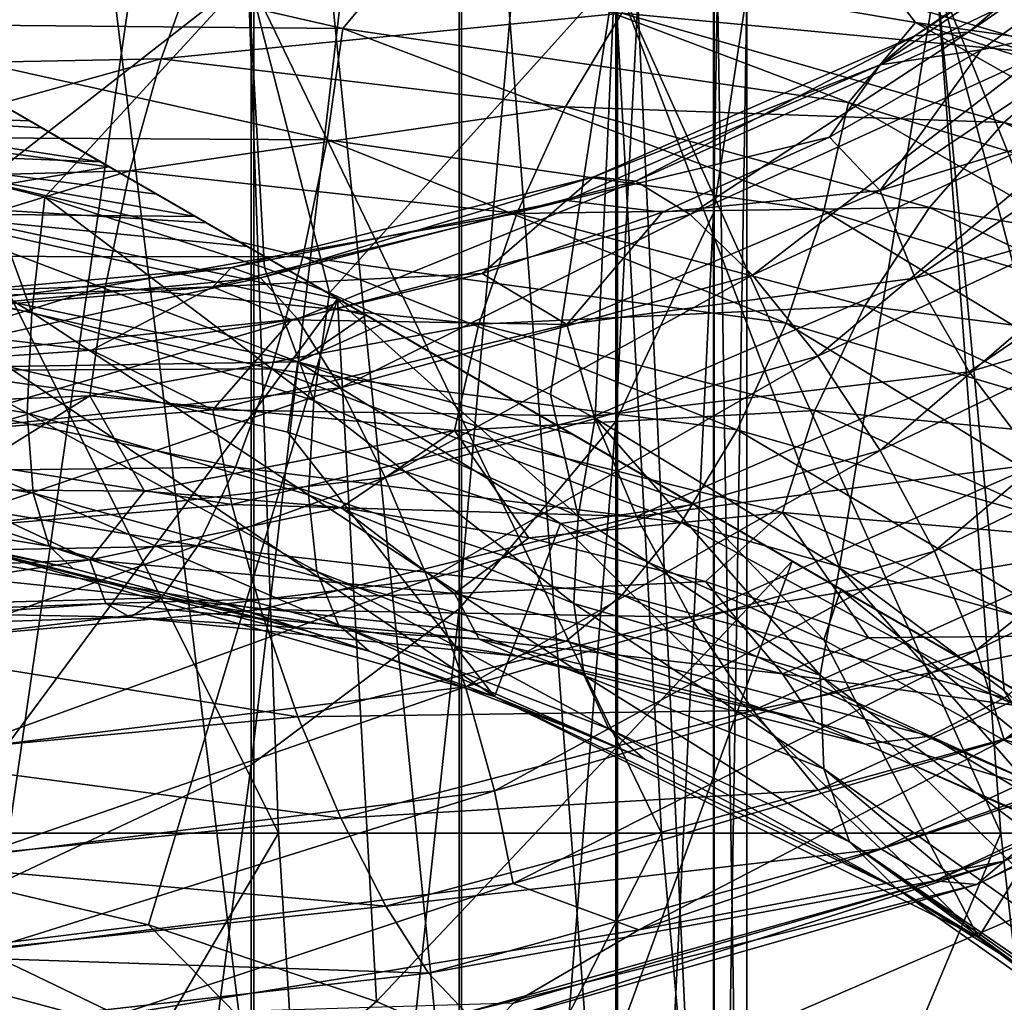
# Model space of a CAD drawing. Header units: metres. Extents: x -40 to 117, y -433 to 89.
# Tile 282 of 656: x 4 to 10, y -54 to -48. Entities that reach past the tile are written whole.
import ezdxf

# ---------------------------------------------------------------- set-up
doc = ezdxf.new("R2010")
doc.units = ezdxf.units.M
doc.layers.add('solid_506114_24501146', color=7, linetype='CONTINUOUS')
doc.layers.add('solid_506114_24501146_02', color=7, linetype='CONTINUOUS')

msp = doc.modelspace()

# ---------------------------------------------------------------- linework, layer by layer
at = {"layer": 'solid_506114_24501146'}
for points in [[(7.651602, -39.884609, 904.560852), (6.634851, -51.714581, 917.152405), (6.634851, -41.188274, 903.613647)], [(7.651602, -39.884609, 904.560852), (7.651602, -50.501045, 918.212646), (6.634851, -51.714581, 917.152405)], [(6.634851, -41.188274, 903.613647), (5.284738, -52.72707, 916.267822), (5.284738, -42.275963, 902.823425)], [(6.634851, -41.188274, 903.613647), (6.634851, -51.714581, 917.152405), (5.284738, -52.72707, 916.267822)], [(3.68973, -41.946144, 925.686951), (5.302645, -55.128159, 938.355225), (5.302645, -42.709976, 925.019592)], [(3.68973, -41.946144, 925.686951), (3.68973, -54.427208, 939.088379), (5.302645, -55.128159, 938.355225)], [(5.284738, -42.275963, 902.823425), (3.669097, -53.487644, 915.603333), (3.669097, -43.093021, 902.229797)], [(5.284738, -42.275963, 902.823425), (5.284738, -52.72707, 916.267822), (3.669097, -53.487644, 915.603333)], [(5.302645, -42.709976, 925.019592), (6.649134, -56.059795, 937.380798), (6.649134, -43.725185, 924.132629)], [(5.302645, -42.709976, 925.019592), (5.302645, -55.128159, 938.355225), (6.649134, -56.059795, 937.380798)], [(2.899822, -47.270008, 951.78894), (2.389151, -47.918636, 952.341431), (5.880077, -47.950283, 951.289124)], [(6.36388, -47.369892, 950.677185), (2.899822, -47.270008, 951.78894), (5.880077, -47.950283, 951.289124)], [(1.910589, -48.202782, 947.423401), (2.005677, -47.534271, 947.813538), (4.936285, -47.501034, 946.858826)], [(4.70226, -48.148468, 946.492859), (1.910589, -48.202782, 947.423401), (4.936285, -47.501034, 946.858826)], [(2.684367, -47.607975, 397.495239), (2.78108, -53.170227, 398.475647), (5.462266, -53.170227, 397.690979)], [(5.265576, -47.607975, 396.712219), (2.684367, -47.607975, 397.495239), (5.462266, -53.170227, 397.690979)], [(3.551449, -48.945511, 370.462646), (2.684367, -47.607975, 370.504761), (5.265576, -47.607975, 371.287781)], [(3.946239, -49.046093, 370.553925), (3.551449, -48.945511, 370.462646), (5.265576, -47.607975, 371.287781)], [(5.372282, -49.502605, 370.970398), (3.946239, -49.046093, 370.553925), (5.265576, -47.607975, 371.287781)], [(5.793487, -49.666157, 371.120514), (5.372282, -49.502605, 370.970398), (5.265576, -47.607975, 371.287781)], [(2.389151, -47.918636, 952.341431), (2.347681, -48.654293, 952.585938), (5.778013, -48.67395, 951.544189)], [(5.880077, -47.950283, 951.289124), (2.389151, -47.918636, 952.341431), (5.778013, -48.67395, 951.544189)], [(1.828065, -48.947998, 947.244202), (1.910589, -48.202782, 947.423401), (4.70226, -48.148468, 946.492859)], [(4.499156, -48.874447, 946.334656), (1.828065, -48.947998, 947.244202), (4.70226, -48.148468, 946.492859)], [(4.499156, -48.874447, 946.334656), (4.70226, -48.148468, 946.492859), (7.324572, -48.459789, 945.19574)], [(17.164658, -56.238659, 318.742645), (3.335342, -48.254299, 318.742645), (3.335342, -48.254299, 336.208344)], [(17.135338, -56.221733, 318.47168), (3.364666, -48.271229, 318.47168), (3.335342, -48.254299, 318.742645)], [(17.164658, -56.238659, 318.742645), (17.135338, -56.221733, 318.47168), (3.335342, -48.254299, 318.742645)], [(17.164658, -56.238659, 336.208344), (3.335342, -48.254299, 336.208344), (3.388079, -48.284748, 336.763184)], [(17.164658, -56.238659, 336.208344), (17.164658, -56.238659, 318.742645), (3.335342, -48.254299, 336.208344)], [(17.041794, -56.167725, 318.191376), (3.458213, -48.325241, 318.191345), (3.364666, -48.271229, 318.47168)], [(17.135338, -56.221733, 318.47168), (17.041794, -56.167725, 318.191376), (3.364666, -48.271229, 318.47168)], [(17.111921, -56.20821, 336.763184), (3.388079, -48.284748, 336.763184), (3.552455, -48.37965, 337.325684)], [(17.111921, -56.20821, 336.763184), (17.164658, -56.238659, 336.208344), (3.388079, -48.284748, 336.763184)], [(16.918766, -56.096691, 317.969025), (3.581235, -48.396267, 317.968994), (3.458213, -48.325241, 318.191345)], [(17.041794, -56.167725, 318.191376), (16.918766, -56.096691, 317.969025), (3.458213, -48.325241, 318.191345)], [(3.84762, -48.550064, 337.901031), (3.567774, -48.388493, 337.363647), (2.164264, -48.490425, 338.488617)], [(16.947544, -56.113308, 337.325684), (3.552455, -48.37965, 337.325684), (3.567774, -48.388493, 337.363647)], [(16.947544, -56.113308, 337.325684), (17.111921, -56.20821, 336.763184), (3.552455, -48.37965, 337.325684)], [(16.932226, -56.104465, 337.363647), (3.567774, -48.388493, 337.363647), (3.84762, -48.550064, 337.901031)], [(16.932226, -56.104465, 337.363647), (16.947544, -56.113308, 337.325684), (3.567774, -48.388493, 337.363647)], [(16.865589, -56.06599, 317.892548), (3.63441, -48.426968, 317.892548), (3.581235, -48.396267, 317.968994)], [(16.918766, -56.096691, 317.969025), (16.865589, -56.06599, 317.892548), (3.581235, -48.396267, 317.968994)], [(1.463378, -48.45195, 317.241974), (3.63441, -48.426968, 317.892548), (3.92501, -48.594746, 317.571869)], [(1.463378, -48.45195, 317.241974), (4.362763, -48.847481, 317.242004), (2.951976, -49.085987, 316.621307)], [(1.463378, -48.45195, 317.241974), (3.92501, -48.594746, 317.571869), (4.362763, -48.847481, 317.242004)], [(16.574944, -55.898186, 317.571838), (3.92501, -48.594746, 317.571869), (3.63441, -48.426968, 317.892548)], [(16.865589, -56.06599, 317.892548), (16.574944, -55.898186, 317.571838), (3.63441, -48.426968, 317.892548)], [(7.008203, -49.150131, 945.07373), (4.499156, -48.874447, 946.334656), (7.324572, -48.459789, 945.19574)], [(4.306782, -48.815163, 338.488617), (2.164264, -48.490425, 338.488617), (2.495537, -48.743687, 338.896912)], [(3.84762, -48.550064, 337.901031), (2.164264, -48.490425, 338.488617), (4.306782, -48.815163, 338.488617)], [(16.65238, -55.942894, 337.901031), (3.84762, -48.550064, 337.901031), (4.306782, -48.815163, 338.488617)], [(16.65238, -55.942894, 337.901031), (16.932226, -56.104465, 337.363647), (3.84762, -48.550064, 337.901031)], [(16.137239, -55.645477, 317.242004), (4.362763, -48.847481, 317.242004), (3.92501, -48.594746, 317.571869)], [(16.574944, -55.898186, 317.571838), (16.137239, -55.645477, 317.242004), (3.92501, -48.594746, 317.571869)], [(1.949796, -49.435837, 369.937012), (1.998319, -48.654644, 370.199768), (3.862277, -49.79314, 370.279053)], [(3.862277, -49.79314, 370.279053), (1.998319, -48.654644, 370.199768), (3.551449, -48.945511, 370.462646)], [(2.347681, -48.654293, 952.585938), (2.283549, -49.427586, 952.61969), (5.620172, -49.431175, 951.594421)], [(5.778013, -48.67395, 951.544189), (2.347681, -48.654293, 952.585938), (5.620172, -49.431175, 951.594421)], [(4.92233, -49.170547, 338.895752), (2.495537, -48.743687, 338.896912), (3.055764, -49.15144, 339.220978)], [(4.671443, -49.025696, 338.768433), (2.495537, -48.743687, 338.896912), (4.92233, -49.170547, 338.895752)], [(4.306782, -48.815163, 338.488617), (2.495537, -48.743687, 338.896912), (4.671443, -49.025696, 338.768433)], [(4.992242, -49.210911, 316.916351), (2.951976, -49.085987, 316.621307), (4.362763, -48.847481, 317.242004)], [(15.507595, -55.281952, 316.91629), (4.992242, -49.210911, 316.916351), (4.362763, -48.847481, 317.242004)], [(16.137239, -55.645477, 317.242004), (15.507595, -55.281952, 316.91629), (4.362763, -48.847481, 317.242004)], [(1.763932, -49.712734, 947.282715), (1.828065, -48.947998, 947.244202), (4.499156, -48.874447, 946.334656)], [(4.341314, -49.623211, 946.389709), (1.763932, -49.712734, 947.282715), (4.499156, -48.874447, 946.334656)], [(4.341314, -49.623211, 946.389709), (4.499156, -48.874447, 946.334656), (7.008203, -49.150131, 945.07373)], [(5.157825, -49.500763, 907.000916), (7.508052, -48.91235, 908.213196), (5.345352, -49.568363, 906.314514)], [(7.331538, -49.065819, 908.861755), (7.508052, -48.91235, 908.213196), (5.157825, -49.500763, 907.000916)], [(7.508052, -48.91235, 908.213196), (7.781028, -48.940998, 907.55072), (5.345352, -49.568363, 906.314514)], [(3.862277, -49.79314, 370.279053), (3.551449, -48.945511, 370.462646), (3.946239, -49.046093, 370.553925)], [(5.345352, -49.568363, 906.314514), (7.781028, -48.940998, 907.55072), (5.586656, -49.834286, 905.663635)], [(7.781028, -48.940998, 907.55072), (8.132285, -49.158581, 906.931335), (5.586656, -49.834286, 905.663635)], [(9.592333, -49.570675, 911.678101), (9.365669, -49.002728, 911.349365), (7.332642, -49.871811, 909.887451)], [(3.101415, -53.408707, 312.378693), (2.951976, -49.085987, 316.621307), (5.84601, -49.703835, 316.621307)], [(4.992242, -49.210911, 316.916351), (5.84601, -49.703835, 316.621307), (2.951976, -49.085987, 316.621307)], [(3.862277, -49.79314, 370.279053), (3.946239, -49.046093, 370.553925), (5.690822, -50.363625, 370.831848)], [(5.690822, -50.363625, 370.831848), (3.946239, -49.046093, 370.553925), (5.372282, -49.502605, 370.970398)], [(5.036565, -49.627354, 907.664246), (6.783538, -49.539986, 909.144775), (7.331538, -49.065819, 908.861755)], [(5.036565, -49.627354, 907.664246), (7.331538, -49.065819, 908.861755), (5.157825, -49.500763, 907.000916)], [(3.055764, -49.15144, 339.220978), (2.820298, -49.536205, 339.428619), (5.58778, -50.112877, 339.428619)], [(6.029985, -49.810051, 339.2211), (3.055764, -49.15144, 339.220978), (5.58778, -50.112877, 339.428619)], [(5.260903, -49.366024, 339.026154), (3.055764, -49.15144, 339.220978), (6.029985, -49.810051, 339.2211)], [(4.92233, -49.170547, 338.895752), (3.055764, -49.15144, 339.220978), (5.260903, -49.366024, 339.026154)], [(6.762338, -49.869804, 945.156616), (4.341314, -49.623211, 946.389709), (7.008203, -49.150131, 945.07373)], [(5.586656, -49.834286, 905.663635), (8.132285, -49.158581, 906.931335), (5.864697, -50.281845, 905.09845)], [(8.132285, -49.158581, 906.931335), (8.53702, -49.551903, 906.403198), (5.864697, -50.281845, 905.09845)], [(7.332642, -49.871811, 909.887451), (7.952644, -49.142445, 909.875366), (6.783538, -49.539986, 909.144775)], [(4.992242, -49.210911, 316.916351), (14.65399, -54.789124, 316.621307), (5.84601, -49.703835, 316.621307)], [(15.507595, -55.281952, 316.91629), (14.65399, -54.789124, 316.621307), (4.992242, -49.210911, 316.916351)], [(1.932361, -50.117798, 369.472168), (1.949796, -49.435837, 369.937012), (3.832728, -50.447117, 369.819641)], [(1.949796, -49.435837, 369.937012), (3.862277, -49.79314, 370.279053), (3.832728, -50.447117, 369.819641)], [(2.283549, -49.427586, 952.61969), (2.201025, -50.173046, 952.428955), (5.417068, -50.157654, 951.424927)], [(5.620172, -49.431175, 951.594421), (2.283549, -49.427586, 952.61969), (5.417068, -50.157654, 951.424927)], [(2.621551, -49.724747, 906.076355), (5.157825, -49.500763, 907.000916), (2.716865, -49.817184, 905.375488)], [(5.036565, -49.627354, 907.664246), (5.157825, -49.500763, 907.000916), (2.621551, -49.724747, 906.076355)], [(5.157825, -49.500763, 907.000916), (5.345352, -49.568363, 906.314514), (2.716865, -49.817184, 905.375488)], [(5.58778, -50.112877, 339.428619), (2.820298, -49.536205, 339.428619), (3.705538, -50.142792, 339.5)], [(5.036565, -49.627354, 907.664246), (5.546245, -49.840343, 908.494751), (6.783538, -49.539986, 909.144775)], [(5.690822, -50.363625, 370.831848), (5.372282, -49.502605, 370.970398), (5.793487, -49.666157, 371.120514)], [(7.332642, -49.871811, 909.887451), (6.783538, -49.539986, 909.144775), (5.546245, -49.840343, 908.494751)], [(5.864697, -50.281845, 905.09845), (8.53702, -49.551903, 906.403198), (6.15527, -50.862652, 904.656616)], [(8.53702, -49.551903, 906.403198), (8.959994, -50.077301, 906.000732), (6.15527, -50.862652, 904.656616)], [(2.716865, -49.817184, 905.375488), (5.345352, -49.568363, 906.314514), (2.839511, -50.113693, 904.70575)], [(5.345352, -49.568363, 906.314514), (5.586656, -49.834286, 905.663635), (2.839511, -50.113693, 904.70575)], [(7.510103, -50.465637, 910.190063), (9.592333, -49.570675, 911.678101), (7.332642, -49.871811, 909.887451)], [(1.722462, -50.434486, 947.523682), (1.763932, -49.712734, 947.282715), (4.341314, -49.623211, 946.389709)], [(4.239251, -50.333378, 946.641541), (1.722462, -50.434486, 947.523682), (4.341314, -49.623211, 946.389709)], [(2.559918, -49.833969, 906.748779), (4.248966, -50.038525, 907.926697), (5.036565, -49.627354, 907.664246)], [(2.559918, -49.833969, 906.748779), (5.036565, -49.627354, 907.664246), (2.621551, -49.724747, 906.076355)], [(4.239251, -50.333378, 946.641541), (4.341314, -49.623211, 946.389709), (6.762338, -49.869804, 945.156616)], [(5.036565, -49.627354, 907.664246), (4.248966, -50.038525, 907.926697), (5.546245, -49.840343, 908.494751)], [(7.406531, -51.11515, 371.573853), (5.793487, -49.666157, 371.120514), (7.227305, -50.32584, 371.73172)], [(4.619044, -53.765644, 312.378693), (3.101415, -53.408707, 312.378693), (5.84601, -49.703835, 316.621307)], [(6.097265, -54.261093, 312.378693), (4.619044, -53.765644, 312.378693), (5.84601, -49.703835, 316.621307)], [(8.793121, -51.40535, 316.068909), (6.097265, -54.261093, 312.378693), (5.84601, -49.703835, 316.621307)], [(3.832728, -50.447117, 369.819641), (3.862277, -49.79314, 370.279053), (5.657568, -50.976635, 370.382996)], [(3.862277, -49.79314, 370.279053), (5.690822, -50.363625, 370.831848), (5.657568, -50.976635, 370.382996)], [(2.559918, -49.833969, 906.748779), (2.904596, -50.130695, 907.442383), (4.248966, -50.038525, 907.926697)], [(2.839511, -50.113693, 904.70575), (5.586656, -49.834286, 905.663635), (2.98083, -50.595371, 904.118591)], [(5.586656, -49.834286, 905.663635), (5.864697, -50.281845, 905.09845), (2.98083, -50.595371, 904.118591)], [(6.603356, -50.559448, 945.426208), (4.239251, -50.333378, 946.641541), (6.762338, -49.869804, 945.156616)], [(5.037323, -50.42519, 908.685974), (5.546245, -49.840343, 908.494751), (4.248966, -50.038525, 907.926697)], [(5.037323, -50.42519, 908.685974), (7.332642, -49.871811, 909.887451), (5.546245, -49.840343, 908.494751)], [(7.510103, -50.465637, 910.190063), (7.332642, -49.871811, 909.887451), (5.037323, -50.42519, 908.685974)], [(6.13207, -49.868992, 339.239868), (6.029985, -49.810051, 339.2211), (5.58778, -50.112877, 339.428619)], [(6.13207, -49.868992, 339.239868), (14.470016, -54.682907, 339.2211), (6.029985, -49.810051, 339.2211)], [(5.037323, -50.42519, 908.685974), (4.248966, -50.038525, 907.926697), (2.904596, -50.130695, 907.442383)], [(1.932361, -50.117798, 369.472168), (3.832728, -50.447117, 369.819641), (3.871378, -50.964725, 369.211212)], [(1.952446, -50.64959, 368.841125), (1.932361, -50.117798, 369.472168), (3.871378, -50.964725, 369.211212)], [(5.58778, -50.112877, 339.428619), (3.705538, -50.142792, 339.5), (5.522891, -50.569672, 339.5)], [(5.58778, -50.112877, 339.428619), (5.522891, -50.569672, 339.5), (7.292051, -51.162117, 339.5)], [(8.15911, -51.039303, 339.433502), (5.58778, -50.112877, 339.428619), (7.292051, -51.162117, 339.5)], [(6.15527, -50.862652, 904.656616), (8.959994, -50.077301, 906.000732), (6.433534, -51.525776, 904.374207)], [(8.959994, -50.077301, 906.000732), (9.365054, -50.688694, 905.756897), (6.433534, -51.525776, 904.374207)], [(2.201025, -50.173046, 952.428955), (2.105937, -50.833286, 952.024231), (5.183042, -50.79734, 951.0448)], [(5.417068, -50.157654, 951.424927), (2.201025, -50.173046, 952.428955), (5.183042, -50.79734, 951.0448)], [(2.560303, -50.625557, 907.769043), (5.037323, -50.42519, 908.685974), (2.904596, -50.130695, 907.442383)], [(3.705538, -50.142792, 339.5), (3.491183, -51.323502, 339.5), (6.863551, -52.283016, 339.5)], [(5.522891, -50.569672, 339.5), (3.705538, -50.142792, 339.5), (6.863551, -52.283016, 339.5)], [(2.98083, -50.595371, 904.118591), (5.864697, -50.281845, 905.09845), (3.128519, -51.210869, 903.653564)], [(5.864697, -50.281845, 905.09845), (6.15527, -50.862652, 904.656616), (3.128519, -51.210869, 903.653564)], [(4.239251, -50.333378, 946.641541), (1.899897, -51.026203, 947.893311), (1.722462, -50.434486, 947.523682)], [(4.239251, -50.333378, 946.641541), (3.266085, -50.940758, 947.444092), (1.899897, -51.026203, 947.893311)], [(4.239251, -50.333378, 946.641541), (4.593222, -50.951931, 946.896851), (3.266085, -50.940758, 947.444092)], [(6.603356, -50.559448, 945.426208), (4.593222, -50.951931, 946.896851), (4.239251, -50.333378, 946.641541)], [(5.159234, -51.038074, 908.96991), (5.037323, -50.42519, 908.685974), (2.560303, -50.625557, 907.769043)], [(3.832728, -50.447117, 369.819641), (5.657568, -50.976635, 370.382996), (5.712195, -51.472378, 369.808868)], [(3.871378, -50.964725, 369.211212), (3.832728, -50.447117, 369.819641), (5.712195, -51.472378, 369.808868)], [(5.159234, -51.038074, 908.96991), (7.510103, -50.465637, 910.190063), (5.037323, -50.42519, 908.685974)], [(7.783865, -51.116016, 910.319031), (7.510103, -50.465637, 910.190063), (5.159234, -51.038074, 908.96991)], [(7.651602, -50.501045, 918.212646), (6.634851, -63.391479, 929.712341), (6.634851, -51.714581, 917.152405)], [(7.651602, -50.501045, 918.212646), (7.651602, -62.277843, 930.877136), (6.634851, -63.391479, 929.712341)], [(6.603356, -50.559448, 945.426208), (5.869342, -51.057381, 946.254272), (4.593222, -50.951931, 946.896851)], [(7.292051, -51.162117, 339.5), (5.522891, -50.569672, 339.5), (6.863551, -52.283016, 339.5)], [(6.603356, -50.559448, 945.426208), (7.085643, -51.254135, 945.518433), (5.869342, -51.057381, 946.254272)], [(8.730818, -51.08992, 943.907593), (7.085643, -51.254135, 945.518433), (6.603356, -50.559448, 945.426208)], [(2.622267, -51.249859, 908.042297), (5.159234, -51.038074, 908.96991), (2.560303, -50.625557, 907.769043)], [(1.952446, -50.64959, 368.841125), (3.871378, -50.964725, 369.211212), (3.97548, -51.309181, 368.496979)], [(2.00853, -50.990936, 368.091614), (1.952446, -50.64959, 368.841125), (3.97548, -51.309181, 368.496979)], [(6.433534, -51.525776, 904.374207), (9.365054, -50.688694, 905.756897), (6.67526, -52.220665, 904.284485)], [(9.365054, -50.688694, 905.756897), (9.716925, -51.340225, 905.70166), (6.67526, -52.220665, 904.284485)], [(5.183042, -50.79734, 951.0448), (2.105937, -50.833286, 952.024231), (4.938469, -51.306637, 950.499084)], [(2.105937, -50.833286, 952.024231), (2.006564, -51.363056, 951.452881), (4.938469, -51.306637, 950.499084)], [(3.128519, -51.210869, 903.653564), (6.15527, -50.862652, 904.656616), (3.269951, -51.906231, 903.348572)], [(6.15527, -50.862652, 904.656616), (6.433534, -51.525776, 904.374207), (3.269951, -51.906231, 903.348572)], [(4.239889, -51.398064, 947.660034), (1.722722, -51.505215, 948.541565), (3.266085, -50.940758, 947.444092)], [(4.239889, -51.398064, 947.660034), (3.266085, -50.940758, 947.444092), (4.593222, -50.951931, 946.896851)], [(4.239889, -51.398064, 947.660034), (4.593222, -50.951931, 946.896851), (5.869342, -51.057381, 946.254272)], [(2.00853, -50.990936, 368.091614), (4.127851, -51.453819, 367.719421), (3.735638, -51.370857, 367.610474)], [(2.00853, -50.990936, 368.091614), (3.97548, -51.309181, 368.496979), (4.127851, -51.453819, 367.719421)], [(3.871378, -50.964725, 369.211212), (5.712195, -51.472378, 369.808868), (5.851194, -51.818996, 369.146393)], [(3.97548, -51.309181, 368.496979), (3.871378, -50.964725, 369.211212), (5.851194, -51.818996, 369.146393)], [(5.347301, -51.720467, 909.070984), (5.159234, -51.038074, 908.96991), (2.622267, -51.249859, 908.042297)], [(6.604351, -51.615822, 946.443115), (4.239889, -51.398064, 947.660034), (5.869342, -51.057381, 946.254272)], [(5.347301, -51.720467, 909.070984), (7.783865, -51.116016, 910.319031), (5.159234, -51.038074, 908.96991)], [(6.604351, -51.615822, 946.443115), (5.869342, -51.057381, 946.254272), (7.085643, -51.254135, 945.518433)], [(8.135736, -51.769215, 910.254028), (7.783865, -51.116016, 910.319031), (5.347301, -51.720467, 909.070984)], [(8.730818, -51.08992, 943.907593), (8.231833, -51.538166, 944.693481), (7.085643, -51.254135, 945.518433)], [(2.717855, -51.951874, 908.127319), (5.347301, -51.720467, 909.070984), (2.622267, -51.249859, 908.042297)], [(4.938469, -51.306637, 950.499084), (2.006564, -51.363056, 951.452881), (4.704255, -51.643604, 949.83606)], [(6.051595, -51.989498, 368.426788), (6.863551, -52.283016, 339.5), (3.491183, -51.323502, 339.5)], [(5.63492, -51.854816, 368.24826), (6.051595, -51.989498, 368.426788), (3.491183, -51.323502, 339.5)], [(4.127851, -51.453819, 367.719421), (5.63492, -51.854816, 368.24826), (3.491183, -51.323502, 339.5)], [(3.735638, -51.370857, 367.610474), (4.127851, -51.453819, 367.719421), (3.491183, -51.323502, 339.5)], [(3.97548, -51.309181, 368.496979), (6.051595, -51.989498, 368.426788), (5.63492, -51.854816, 368.24826)], [(3.97548, -51.309181, 368.496979), (5.851194, -51.818996, 369.146393), (6.051595, -51.989498, 368.426788)], [(3.97548, -51.309181, 368.496979), (5.63492, -51.854816, 368.24826), (4.127851, -51.453819, 367.719421)], [(4.938469, -51.306637, 950.499084), (4.704255, -51.643604, 949.83606), (7.32768, -51.9259, 948.531921)], [(7.692508, -51.624992, 949.15155), (4.938469, -51.306637, 950.499084), (7.32768, -51.9259, 948.531921)], [(6.67526, -52.220665, 904.284485), (9.716925, -51.340225, 905.70166), (6.863327, -52.895111, 904.388428)], [(9.716925, -51.340225, 905.70166), (9.990686, -51.982777, 905.833679), (6.863327, -52.895111, 904.388428)], [(1.764414, -51.782639, 949.250183), (1.722722, -51.505215, 948.541565), (4.239889, -51.398064, 947.660034)], [(4.342501, -51.681297, 948.358337), (1.764414, -51.782639, 949.250183), (4.239889, -51.398064, 947.660034)], [(2.006564, -51.363056, 951.452881), (1.911399, -51.718735, 950.765381), (4.704255, -51.643604, 949.83606)], [(4.342501, -51.681297, 948.358337), (4.239889, -51.398064, 947.660034), (6.604351, -51.615822, 946.443115)], [(8.793121, -51.40535, 316.068909), (7.523462, -54.89082, 312.378693), (6.097265, -54.261093, 312.378693)], [(3.269951, -51.906231, 903.348572), (6.433534, -51.525776, 904.374207), (3.392812, -52.627964, 903.238708)], [(6.433534, -51.525776, 904.374207), (6.67526, -52.220665, 904.284485), (3.392812, -52.627964, 903.238708)], [(4.704255, -51.643604, 949.83606), (1.911399, -51.718735, 950.765381), (4.500796, -51.769535, 949.103821)], [(6.764186, -51.911591, 947.121826), (4.342501, -51.681297, 948.358337), (6.604351, -51.615822, 946.443115)], [(4.704255, -51.643604, 949.83606), (4.500796, -51.769535, 949.103821), (7.010758, -52.021797, 947.837646)], [(7.32768, -51.9259, 948.531921), (4.704255, -51.643604, 949.83606), (7.010758, -52.021797, 947.837646)], [(1.828731, -51.859982, 950.012024), (1.764414, -51.782639, 949.250183), (4.342501, -51.681297, 948.358337)], [(4.500796, -51.769535, 949.103821), (1.828731, -51.859982, 950.012024), (4.342501, -51.681297, 948.358337)], [(1.911399, -51.718735, 950.765381), (1.828731, -51.859982, 950.012024), (4.500796, -51.769535, 949.103821)], [(5.589027, -52.416588, 908.971008), (5.347301, -51.720467, 909.070984), (2.717855, -51.951874, 908.127319)], [(4.500796, -51.769535, 949.103821), (4.342501, -51.681297, 948.358337), (6.764186, -51.911591, 947.121826)], [(6.634851, -51.714581, 917.152405), (5.284738, -64.320618, 928.74054), (5.284738, -52.72707, 916.267822)], [(6.634851, -51.714581, 917.152405), (6.634851, -63.391479, 929.712341), (5.284738, -64.320618, 928.74054)], [(5.589027, -52.416588, 908.971008), (8.135736, -51.769215, 910.254028), (5.347301, -51.720467, 909.070984)], [(7.010758, -52.021797, 947.837646), (4.500796, -51.769535, 949.103821), (6.764186, -51.911591, 947.121826)], [(8.540795, -52.375473, 909.996765), (8.135736, -51.769215, 910.254028), (5.589027, -52.416588, 908.971008)], [(5.851194, -51.818996, 369.146393), (7.551509, -52.565128, 369.19458), (6.051595, -51.989498, 368.426788)], [(2.840716, -52.674591, 908.006897), (5.589027, -52.416588, 908.971008), (2.717855, -51.951874, 908.127319)], [(6.051595, -51.989498, 368.426788), (7.551509, -52.565128, 369.19458), (6.863551, -52.283016, 339.5)], [(6.863327, -52.895111, 904.388428), (9.990686, -51.982777, 905.833679), (6.985238, -53.496078, 904.66687)], [(9.990686, -51.982777, 905.833679), (10.168148, -52.565296, 906.131714), (6.985238, -53.496078, 904.66687)], [(3.392812, -52.627964, 903.238708), (6.67526, -52.220665, 904.284485), (3.4884, -53.321964, 903.326416)], [(6.67526, -52.220665, 904.284485), (6.863327, -52.895111, 904.388428), (3.4884, -53.321964, 903.326416)], [(9.468272, -53.527241, 370.499878), (10.002216, -53.845882, 339.5), (6.863551, -52.283016, 339.5)], [(7.835969, -52.691113, 369.363983), (9.468272, -53.527241, 370.499878), (6.863551, -52.283016, 339.5)], [(7.551509, -52.565128, 369.19458), (7.835969, -52.691113, 369.363983), (6.863551, -52.283016, 339.5)], [(5.867291, -53.07373, 908.674194), (5.589027, -52.416588, 908.971008), (2.840716, -52.674591, 908.006897)], [(5.867291, -53.07373, 908.674194), (8.540795, -52.375473, 909.996765), (5.589027, -52.416588, 908.971008)], [(8.963771, -52.890858, 909.581604), (8.540795, -52.375473, 909.996765), (5.867291, -53.07373, 908.674194)], [(2.982149, -53.363476, 907.686768), (5.867291, -53.07373, 908.674194), (2.840716, -52.674591, 908.006897)], [(5.284738, -52.72707, 916.267822), (3.669097, -65.018585, 928.010498), (3.669097, -53.487644, 915.603333)], [(5.284738, -52.72707, 916.267822), (5.284738, -64.320618, 928.74054), (3.669097, -65.018585, 928.010498)], [(3.4884, -53.321964, 903.326416), (6.863327, -52.895111, 904.388428), (3.550364, -53.933979, 903.593628)], [(6.863327, -52.895111, 904.388428), (6.985238, -53.496078, 904.66687), (3.550364, -53.933979, 903.593628)], [(6.157864, -53.643543, 908.218262), (8.963771, -52.890858, 909.581604), (5.867291, -53.07373, 908.674194)], [(9.368505, -53.272438, 909.045349), (8.963771, -52.890858, 909.581604), (6.157864, -53.643543, 908.218262)], [(6.157864, -53.643543, 908.218262), (5.867291, -53.07373, 908.674194), (2.982149, -53.363476, 907.686768)], [(2.919503, -57.494797, 399.028778), (5.462266, -53.170227, 397.690979), (2.78108, -53.170227, 398.475647)], [(2.919503, -57.494797, 399.028778), (5.731855, -57.494797, 398.196259), (5.462266, -53.170227, 397.690979)], [(5.731855, -57.494797, 398.196259), (7.947253, -53.170227, 396.41452), (5.462266, -53.170227, 397.690979)], [(6.435905, -54.078552, 907.643799), (9.368505, -53.272438, 909.045349), (6.157864, -53.643543, 908.218262)], [(9.719762, -53.480164, 908.425354), (9.368505, -53.272438, 909.045349), (6.435905, -54.078552, 907.643799)], [(3.129837, -53.967403, 907.206787), (6.157864, -53.643543, 908.218262), (2.982149, -53.363476, 907.686768)], [(10.169252, -53.352318, 907.133301), (9.992739, -53.504013, 907.769775), (6.864736, -54.397228, 906.312317)], [(6.985996, -54.273083, 905.661926), (10.169252, -53.352318, 907.133301), (6.864736, -54.397228, 906.312317)], [(7.79952, -53.796383, 905.408875), (10.169252, -53.352318, 907.133301), (6.985996, -54.273083, 905.661926)], [(2.823061, -53.989628, 311.901917), (3.101415, -53.408707, 312.378693), (4.619044, -53.765644, 312.378693)], [(3.550364, -53.933979, 903.593628), (6.985238, -53.496078, 904.66687), (4.419367, -54.351135, 904.244751)], [(6.985238, -53.496078, 904.66687), (7.79952, -53.796383, 905.408875), (4.419367, -54.351135, 904.244751)], [(6.677209, -54.334251, 906.991638), (9.719762, -53.480164, 908.425354), (6.435905, -54.078552, 907.643799)], [(9.992739, -53.504013, 907.769775), (9.719762, -53.480164, 908.425354), (6.677209, -54.334251, 906.991638)], [(6.864736, -54.397228, 906.312317), (9.992739, -53.504013, 907.769775), (6.677209, -54.334251, 906.991638)], [(6.435905, -54.078552, 907.643799), (6.157864, -53.643543, 908.218262), (3.129837, -53.967403, 907.206787)], [(2.823061, -53.989628, 311.901917), (4.619044, -53.765644, 312.378693), (5.560344, -54.72308, 311.901917)], [(5.560344, -54.72308, 311.901917), (4.619044, -53.765644, 312.378693), (6.097265, -54.261093, 312.378693)], [(4.419367, -54.351135, 904.244751), (7.79952, -53.796383, 905.408875), (6.985996, -54.273083, 905.661926)], [(3.550364, -53.933979, 903.593628), (4.419367, -54.351135, 904.244751), (0.875461, -54.395729, 903.480835)], [(2.823061, -53.989628, 311.901917), (5.560344, -54.72308, 311.901917), (2.697287, -54.702923, 311.60202)], [(3.271156, -54.436047, 906.609619), (6.435905, -54.078552, 907.643799), (3.129837, -53.967403, 907.206787)], [(6.677209, -54.334251, 906.991638), (6.435905, -54.078552, 907.643799), (3.271156, -54.436047, 906.609619)]]:
    msp.add_3dface(points, dxfattribs=at)
at = {"layer": 'solid_506114_24501146_02'}
for points in [[(8.499992, -36.898907, 906.730103), (8.283906, -49.14743, 919.395325), (8.283906, -38.430466, 905.617371)], [(8.499992, -36.898907, 906.730103), (8.499992, -47.72176, 920.640869), (8.283906, -49.14743, 919.395325)], [(8.283906, -38.430466, 905.617371), (7.651602, -50.501045, 918.212646), (7.651602, -39.884609, 904.560852)], [(8.283906, -38.430466, 905.617371), (8.283906, -49.14743, 919.395325), (7.651602, -50.501045, 918.212646)], [(6.649134, -43.725185, 924.132629), (7.661542, -57.175308, 936.21405), (7.661542, -44.940773, 923.070618)], [(6.649134, -43.725185, 924.132629), (6.649134, -56.059795, 937.380798), (7.661542, -57.175308, 936.21405)], [(7.661542, -44.940773, 923.070618), (8.289004, -58.418652, 934.913574), (8.289004, -46.295654, 921.886841)], [(7.661542, -44.940773, 923.070618), (7.661542, -57.175308, 936.21405), (8.289004, -58.418652, 934.913574)], [(8.289004, -46.295654, 921.886841), (8.499992, -59.727356, 933.544739), (8.499992, -47.72176, 920.640869)], [(8.289004, -46.295654, 921.886841), (8.289004, -58.418652, 934.913574), (8.499992, -59.727356, 933.544739)], [(9.938375, -47.975006, 909.059021), (11.738564, -46.720009, 910.806152), (10.38702, -48.128342, 908.48291)], [(11.326748, -46.805367, 911.395691), (11.738564, -46.720009, 910.806152), (9.938375, -47.975006, 909.059021)], [(9.589713, -47.997948, 909.688843), (11.326748, -46.805367, 911.395691), (9.938375, -47.975006, 909.059021)], [(11.060457, -47.036968, 911.999756), (11.326748, -46.805367, 911.395691), (9.589713, -47.997948, 909.688843)], [(8.751822, -46.948257, 947.317627), (8.998394, -47.053848, 948.04187), (11.897485, -47.949738, 946.137085)], [(11.571473, -47.81205, 945.455139), (8.751822, -46.948257, 947.317627), (11.897485, -47.949738, 946.137085)], [(8.998394, -47.053848, 948.04187), (9.158229, -47.352665, 948.733215), (12.108816, -48.266399, 946.799683)], [(11.897485, -47.949738, 946.137085), (8.998394, -47.053848, 948.04187), (12.108816, -48.266399, 946.799683)], [(9.36426, -48.186832, 910.317505), (10.897899, -47.451981, 912.478882), (11.060457, -47.036968, 911.999756)], [(9.36426, -48.186832, 910.317505), (11.060457, -47.036968, 911.999756), (9.589713, -47.997948, 909.688843)], [(6.36388, -47.369892, 950.677185), (5.880077, -47.950283, 951.289124), (9.159224, -48.431995, 949.772217)], [(9.158229, -47.352665, 948.733215), (6.36388, -47.369892, 950.677185), (9.594811, -47.912872, 949.114685)], [(9.594811, -47.912872, 949.114685), (6.36388, -47.369892, 950.677185), (9.159224, -48.431995, 949.772217)], [(7.689107, -47.851933, 945.519897), (8.070071, -47.36948, 946.008789), (10.670077, -48.135376, 944.258606)], [(10.670077, -48.135376, 944.258606), (8.070071, -47.36948, 946.008789), (11.152445, -47.874393, 944.812317)], [(12.108816, -48.266399, 946.799683), (9.158229, -47.352665, 948.733215), (9.594811, -47.912872, 949.114685)], [(4.70226, -48.148468, 946.492859), (4.936285, -47.501034, 946.858826), (7.689107, -47.851933, 945.519897)], [(9.36426, -48.186832, 910.317505), (10.021006, -48.09042, 911.548035), (10.897899, -47.451981, 912.478882)], [(11.062122, -47.864304, 913.039734), (10.897899, -47.451981, 912.478882), (10.021006, -48.09042, 911.548035)], [(5.265576, -47.607975, 396.712219), (5.462266, -53.170227, 397.690979), (7.947253, -53.170227, 396.41452)], [(7.644431, -47.607975, 395.440704), (5.265576, -47.607975, 396.712219), (7.947253, -53.170227, 396.41452)], [(5.793487, -49.666157, 371.120514), (5.265576, -47.607975, 371.287781), (7.644431, -47.607975, 372.559296)], [(7.227305, -50.32584, 371.73172), (5.793487, -49.666157, 371.120514), (7.644431, -47.607975, 372.559296)], [(7.515619, -50.478592, 371.874481), (7.227305, -50.32584, 371.73172), (7.644431, -47.607975, 372.559296)], [(7.515619, -50.478592, 371.874481), (7.644431, -47.607975, 372.559296), (9.100967, -51.447338, 372.793396)], [(7.644431, -47.607975, 395.440704), (7.947253, -53.170227, 396.41452), (10.146779, -53.170227, 394.692139)], [(9.729515, -47.607975, 393.729523), (7.644431, -47.607975, 395.440704), (10.146779, -53.170227, 394.692139)], [(7.644431, -47.607975, 372.559296), (9.729515, -47.607975, 374.270477), (9.100967, -51.447338, 372.793396)], [(9.729515, -47.607975, 374.270477), (10.168964, -52.245003, 373.555481), (9.100967, -51.447338, 372.793396)], [(9.729515, -47.607975, 393.729523), (10.146779, -53.170227, 394.692139), (11.981842, -53.170227, 392.585724)], [(11.4407, -47.607975, 391.64444), (9.729515, -47.607975, 393.729523), (11.981842, -53.170227, 392.585724)], [(9.729515, -47.607975, 374.270477), (11.20835, -53.170097, 374.426544), (10.168964, -52.245003, 373.555481)], [(9.729515, -47.607975, 374.270477), (11.4407, -47.607975, 376.35556), (11.20835, -53.170097, 374.426544)], [(8.499992, -47.72176, 920.640869), (8.283906, -61.035664, 932.176331), (8.283906, -49.14743, 919.395325)], [(8.499992, -47.72176, 920.640869), (8.499992, -59.727356, 933.544739), (8.283906, -61.035664, 932.176331)], [(7.324572, -48.459789, 945.19574), (4.70226, -48.148468, 946.492859), (7.689107, -47.851933, 945.519897)], [(7.324572, -48.459789, 945.19574), (7.689107, -47.851933, 945.519897), (10.166374, -48.560139, 943.831055)], [(10.166374, -48.560139, 943.831055), (7.689107, -47.851933, 945.519897), (10.670077, -48.135376, 944.258606)], [(9.365669, -49.002728, 911.349365), (11.062122, -47.864304, 913.039734), (10.021006, -48.09042, 911.548035)], [(11.329844, -48.400566, 913.401062), (11.062122, -47.864304, 913.039734), (9.365669, -49.002728, 911.349365)], [(5.880077, -47.950283, 951.289124), (5.778013, -48.67395, 951.544189), (9.000241, -49.134418, 950.044434)], [(9.159224, -48.431995, 949.772217), (5.880077, -47.950283, 951.289124), (9.000241, -49.134418, 950.044434)], [(9.594811, -47.912872, 949.114685), (9.159224, -48.431995, 949.772217), (12.11013, -49.332478, 947.832214)], [(12.498283, -48.868847, 947.135559), (9.594811, -47.912872, 949.114685), (12.11013, -49.332478, 947.832214)], [(12.108816, -48.266399, 946.799683), (9.594811, -47.912872, 949.114685), (12.498283, -48.868847, 947.135559)], [(7.508052, -48.91235, 908.213196), (9.589713, -47.997948, 909.688843), (7.781028, -48.940998, 907.55072)], [(9.36426, -48.186832, 910.317505), (9.589713, -47.997948, 909.688843), (7.508052, -48.91235, 908.213196)], [(7.781028, -48.940998, 907.55072), (9.938375, -47.975006, 909.059021), (8.132285, -49.158581, 906.931335)], [(9.589713, -47.997948, 909.688843), (9.938375, -47.975006, 909.059021), (7.781028, -48.940998, 907.55072)], [(9.938375, -47.975006, 909.059021), (10.38702, -48.128342, 908.48291), (8.132285, -49.158581, 906.931335)], [(8.132285, -49.158581, 906.931335), (10.38702, -48.128342, 908.48291), (8.53702, -49.551903, 906.403198)], [(10.38702, -48.128342, 908.48291), (10.90397, -48.449417, 908.005615), (8.53702, -49.551903, 906.403198)], [(9.365669, -49.002728, 911.349365), (10.021006, -48.09042, 911.548035), (9.036567, -48.65625, 910.678894)], [(9.36426, -48.186832, 910.317505), (9.036567, -48.65625, 910.678894), (10.021006, -48.09042, 911.548035)], [(10.166374, -48.560139, 943.831055), (10.670077, -48.135376, 944.258606), (12.886611, -49.234318, 942.190491)], [(7.331538, -49.065819, 908.861755), (9.036567, -48.65625, 910.678894), (9.36426, -48.186832, 910.317505)], [(7.331538, -49.065819, 908.861755), (9.36426, -48.186832, 910.317505), (7.508052, -48.91235, 908.213196)], [(9.592333, -49.570675, 911.678101), (11.329844, -48.400566, 913.401062), (9.365669, -49.002728, 911.349365)], [(11.742845, -48.955357, 913.616394), (11.329844, -48.400566, 913.401062), (9.592333, -49.570675, 911.678101)], [(7.008203, -49.150131, 945.07373), (7.324572, -48.459789, 945.19574), (9.684393, -49.111225, 943.565063)], [(9.684393, -49.111225, 943.565063), (7.324572, -48.459789, 945.19574), (10.166374, -48.560139, 943.831055)], [(8.53702, -49.551903, 906.403198), (10.90397, -48.449417, 908.005615), (8.959994, -50.077301, 906.000732)], [(10.90397, -48.449417, 908.005615), (11.444218, -48.900867, 907.657349), (8.959994, -50.077301, 906.000732)], [(9.159224, -48.431995, 949.772217), (9.000241, -49.134418, 950.044434), (11.899928, -50.005062, 948.127625)], [(12.11013, -49.332478, 947.832214), (9.159224, -48.431995, 949.772217), (11.899928, -50.005062, 948.127625)], [(9.684393, -49.111225, 943.565063), (10.166374, -48.560139, 943.831055), (12.278272, -49.585735, 941.839233)], [(12.278272, -49.585735, 941.839233), (10.166374, -48.560139, 943.831055), (12.886611, -49.234318, 942.190491)], [(7.331538, -49.065819, 908.861755), (7.952644, -49.142445, 909.875366), (9.036567, -48.65625, 910.678894)], [(9.365669, -49.002728, 911.349365), (9.036567, -48.65625, 910.678894), (7.952644, -49.142445, 909.875366)], [(5.778013, -48.67395, 951.544189), (5.620172, -49.431175, 951.594421), (8.754377, -49.862366, 950.122437)], [(9.000241, -49.134418, 950.044434), (5.778013, -48.67395, 951.544189), (8.754377, -49.862366, 950.122437)], [(4.306782, -48.815163, 338.488617), (4.671443, -49.025696, 338.768433), (16.193218, -55.677799, 338.488617)], [(16.65238, -55.942894, 337.901031), (4.306782, -48.815163, 338.488617), (16.193218, -55.677799, 338.488617)], [(8.959994, -50.077301, 906.000732), (11.444218, -48.900867, 907.657349), (9.365054, -50.688694, 905.756897)], [(11.444218, -48.900867, 907.657349), (11.961582, -49.443089, 907.466553), (9.365054, -50.688694, 905.756897)], [(9.941998, -50.177975, 911.845581), (11.742845, -48.955357, 913.616394), (9.592333, -49.570675, 911.678101)], [(12.273682, -49.48106, 913.659668), (11.742845, -48.955357, 913.616394), (9.941998, -50.177975, 911.845581)], [(4.671443, -49.025696, 338.768433), (15.828532, -55.467247, 338.768433), (16.193218, -55.677799, 338.488617)], [(4.671443, -49.025696, 338.768433), (4.92233, -49.170547, 338.895752), (15.828532, -55.467247, 338.768433)], [(7.332642, -49.871811, 909.887451), (9.365669, -49.002728, 911.349365), (7.952644, -49.142445, 909.875366)], [(7.331538, -49.065819, 908.861755), (6.783538, -49.539986, 909.144775), (7.952644, -49.142445, 909.875366)], [(4.92233, -49.170547, 338.895752), (15.577669, -55.322411, 338.895752), (15.828532, -55.467247, 338.768433)], [(4.92233, -49.170547, 338.895752), (5.260903, -49.366024, 339.026154), (15.577669, -55.322411, 338.895752)], [(6.762338, -49.869804, 945.156616), (7.008203, -49.150131, 945.07373), (9.266096, -49.75069, 943.492859)], [(9.266096, -49.75069, 943.492859), (7.008203, -49.150131, 945.07373), (9.684393, -49.111225, 943.565063)], [(8.283906, -49.14743, 919.395325), (7.651602, -62.277843, 930.877136), (7.651602, -50.501045, 918.212646)], [(8.283906, -49.14743, 919.395325), (8.283906, -61.035664, 932.176331), (7.651602, -62.277843, 930.877136)], [(9.000241, -49.134418, 950.044434), (8.754377, -49.862366, 950.122437), (11.574851, -50.691479, 948.243652)], [(11.899928, -50.005062, 948.127625), (9.000241, -49.134418, 950.044434), (11.574851, -50.691479, 948.243652)], [(9.266096, -49.75069, 943.492859), (9.684393, -49.111225, 943.565063), (11.696167, -50.064793, 941.645325)], [(11.696167, -50.064793, 941.645325), (9.684393, -49.111225, 943.565063), (12.278272, -49.585735, 941.839233)], [(5.260903, -49.366024, 339.026154), (15.239002, -55.126881, 339.026184), (15.577669, -55.322411, 338.895752)], [(5.260903, -49.366024, 339.026154), (6.029985, -49.810051, 339.2211), (15.239002, -55.126881, 339.026184)], [(5.620172, -49.431175, 951.594421), (5.417068, -50.157654, 951.424927), (8.438008, -50.553638, 949.989563)], [(8.754377, -49.862366, 950.122437), (5.620172, -49.431175, 951.594421), (8.438008, -50.553638, 949.989563)], [(9.365054, -50.688694, 905.756897), (11.961582, -49.443089, 907.466553), (9.716925, -51.340225, 905.70166)], [(11.961582, -49.443089, 907.466553), (12.411012, -50.036499, 907.458984), (9.716925, -51.340225, 905.70166)], [(10.391427, -50.773651, 911.828857), (12.273682, -49.48106, 913.659668), (9.941998, -50.177975, 911.845581)], [(9.941998, -50.177975, 911.845581), (9.592333, -49.570675, 911.678101), (7.510103, -50.465637, 910.190063)], [(5.690822, -50.363625, 370.831848), (5.793487, -49.666157, 371.120514), (7.406531, -51.11515, 371.573853)], [(11.70688, -53.087608, 316.068909), (5.84601, -49.703835, 316.621307), (14.65399, -54.789124, 316.621307)], [(8.793121, -51.40535, 316.068909), (5.84601, -49.703835, 316.621307), (11.70688, -53.087608, 316.068909)], [(8.94102, -50.429092, 943.613953), (6.762338, -49.869804, 945.156616), (9.266096, -49.75069, 943.492859)], [(8.94102, -50.429092, 943.613953), (9.266096, -49.75069, 943.492859), (11.190976, -50.639862, 941.634888)], [(11.190976, -50.639862, 941.634888), (9.266096, -49.75069, 943.492859), (11.696167, -50.064793, 941.645325)], [(6.13207, -49.868992, 339.239868), (5.58778, -50.112877, 339.428619), (7.367718, -50.582394, 339.388123)], [(6.029985, -49.810051, 339.2211), (14.470016, -54.682907, 339.2211), (15.239002, -55.126881, 339.026184)], [(6.13207, -49.868992, 339.239868), (14.367723, -54.623848, 339.239899), (14.470016, -54.682907, 339.2211)], [(6.13207, -49.868992, 339.239868), (7.367718, -50.582394, 339.388123), (14.367723, -54.623848, 339.239899)], [(6.603356, -50.559448, 945.426208), (6.762338, -49.869804, 945.156616), (8.94102, -50.429092, 943.613953)], [(8.754377, -49.862366, 950.122437), (8.438008, -50.553638, 949.989563), (11.156554, -51.332462, 948.161255)], [(11.574851, -50.691479, 948.243652), (8.754377, -49.862366, 950.122437), (11.156554, -51.332462, 948.161255)], [(9.716925, -51.340225, 905.70166), (12.411012, -50.036499, 907.458984), (9.990686, -51.982777, 905.833679)], [(12.411012, -50.036499, 907.458984), (12.760676, -50.63612, 907.629822), (9.990686, -51.982777, 905.833679)], [(7.367718, -50.582394, 339.388123), (5.58778, -50.112877, 339.428619), (8.15911, -51.039303, 339.433502)], [(5.417068, -50.157654, 951.424927), (5.183042, -50.79734, 951.0448), (8.073473, -51.154659, 949.6521)], [(8.438008, -50.553638, 949.989563), (5.417068, -50.157654, 951.424927), (8.073473, -51.154659, 949.6521)], [(7.783865, -51.116016, 910.319031), (9.941998, -50.177975, 911.845581), (7.510103, -50.465637, 910.190063)], [(10.391427, -50.773651, 911.828857), (9.941998, -50.177975, 911.845581), (7.783865, -51.116016, 910.319031)], [(5.657568, -50.976635, 370.382996), (5.690822, -50.363625, 370.831848), (7.377927, -51.67955, 371.142395)], [(5.690822, -50.363625, 370.831848), (7.406531, -51.11515, 371.573853), (7.377927, -51.67955, 371.142395)], [(7.406531, -51.11515, 371.573853), (7.227305, -50.32584, 371.73172), (7.515619, -50.478592, 371.874481)], [(8.730818, -51.08992, 943.907593), (6.603356, -50.559448, 945.426208), (8.94102, -50.429092, 943.613953)], [(8.730818, -51.08992, 943.907593), (8.94102, -50.429092, 943.613953), (10.79837, -51.266197, 941.80304)], [(10.79837, -51.266197, 941.80304), (8.94102, -50.429092, 943.613953), (11.190976, -50.639862, 941.634888)], [(7.406531, -51.11515, 371.573853), (7.515619, -50.478592, 371.874481), (8.976052, -52.145588, 372.387817)], [(8.976052, -52.145588, 372.387817), (7.515619, -50.478592, 371.874481), (9.100967, -51.447338, 372.793396)], [(8.438008, -50.553638, 949.989563), (8.073473, -51.154659, 949.6521), (10.674574, -51.877972, 947.883179)], [(11.156554, -51.332462, 948.161255), (8.438008, -50.553638, 949.989563), (10.674574, -51.877972, 947.883179)], [(7.367718, -50.582394, 339.388123), (13.131686, -53.910221, 339.388184), (14.367723, -54.623848, 339.239899)], [(7.367718, -50.582394, 339.388123), (8.15911, -51.039303, 339.433502), (13.131686, -53.910221, 339.388184)], [(9.990686, -51.982777, 905.833679), (12.760676, -50.63612, 907.629822), (10.168148, -52.565296, 906.131714)], [(12.760676, -50.63612, 907.629822), (12.98734, -51.193607, 907.955261), (10.168148, -52.565296, 906.131714)], [(5.183042, -50.79734, 951.0448), (4.938469, -51.306637, 950.499084), (7.692508, -51.624992, 949.15155)], [(8.073473, -51.154659, 949.6521), (5.183042, -50.79734, 951.0448), (7.692508, -51.624992, 949.15155)], [(8.135736, -51.769215, 910.254028), (10.391427, -50.773651, 911.828857), (7.783865, -51.116016, 910.319031)], [(10.908792, -51.311901, 911.626221), (10.391427, -50.773651, 911.828857), (8.135736, -51.769215, 910.254028)], [(5.657568, -50.976635, 370.382996), (7.377927, -51.67955, 371.142395), (7.445422, -52.147663, 370.611542)], [(5.712195, -51.472378, 369.808868), (5.657568, -50.976635, 370.382996), (7.445422, -52.147663, 370.611542)], [(8.15911, -51.039303, 339.433502), (7.292051, -51.162117, 339.5), (8.999485, -51.915497, 339.5)], [(9.110793, -51.588757, 339.460449), (8.15911, -51.039303, 339.433502), (8.999485, -51.915497, 339.5)], [(8.15911, -51.039303, 339.433502), (12.340564, -53.453468, 339.433502), (13.131686, -53.910221, 339.388184)], [(9.110793, -51.588757, 339.460449), (12.340564, -53.453468, 339.433502), (8.15911, -51.039303, 339.433502)], [(7.377927, -51.67955, 371.142395), (7.406531, -51.11515, 371.573853), (8.976052, -52.145588, 372.387817)], [(8.730818, -51.08992, 943.907593), (9.289733, -51.903107, 943.789429), (8.231833, -51.538166, 944.693481)], [(10.544501, -51.890865, 942.12616), (9.289733, -51.903107, 943.789429), (8.730818, -51.08992, 943.907593)], [(10.544501, -51.890865, 942.12616), (8.730818, -51.08992, 943.907593), (10.79837, -51.266197, 941.80304)], [(7.292051, -51.162117, 339.5), (6.863551, -52.283016, 339.5), (10.002216, -53.845882, 339.5)], [(8.999485, -51.915497, 339.5), (7.292051, -51.162117, 339.5), (10.002216, -53.845882, 339.5)], [(8.073473, -51.154659, 949.6521), (7.692508, -51.624992, 949.15155), (10.170871, -52.292137, 947.445313)], [(10.674574, -51.877972, 947.883179), (8.073473, -51.154659, 949.6521), (10.170871, -52.292137, 947.445313)], [(10.168148, -52.565296, 906.131714), (12.98734, -51.193607, 907.955261), (10.904573, -52.763573, 906.957886)], [(6.604351, -51.615822, 946.443115), (7.085643, -51.254135, 945.518433), (8.231833, -51.538166, 944.693481)], [(8.540795, -52.375473, 909.996765), (10.908792, -51.311901, 911.626221), (8.135736, -51.769215, 910.254028)], [(11.44904, -51.754688, 911.267029), (10.908792, -51.311901, 911.626221), (8.540795, -52.375473, 909.996765)], [(8.793121, -51.40535, 316.068909), (11.70688, -53.087608, 316.068909), (7.523462, -54.89082, 312.378693)], [(11.110698, -53.756721, 374.01709), (8.976052, -52.145588, 372.387817), (9.100967, -51.447338, 372.793396)], [(11.110698, -53.756721, 374.01709), (9.100967, -51.447338, 372.793396), (10.168964, -52.245003, 373.555481)], [(5.712195, -51.472378, 369.808868), (7.445422, -52.147663, 370.611542), (7.605224, -52.493191, 370.011047)], [(5.851194, -51.818996, 369.146393), (5.712195, -51.472378, 369.808868), (7.605224, -52.493191, 370.011047)], [(8.732132, -52.135921, 944.920654), (6.604351, -51.615822, 946.443115), (8.231833, -51.538166, 944.693481)], [(8.732132, -52.135921, 944.920654), (8.231833, -51.538166, 944.693481), (9.289733, -51.903107, 943.789429)], [(9.110793, -51.588757, 339.460449), (8.999485, -51.915497, 339.5), (10.630194, -52.823303, 339.5)], [(9.110793, -51.588757, 339.460449), (10.630194, -52.823303, 339.5), (11.387625, -52.903286, 339.46048)], [(9.110793, -51.588757, 339.460449), (11.387625, -52.903286, 339.46048), (12.340564, -53.453468, 339.433502)], [(6.764186, -51.911591, 947.121826), (6.604351, -51.615822, 946.443115), (8.732132, -52.135921, 944.920654)], [(7.692508, -51.624992, 949.15155), (7.32768, -51.9259, 948.531921), (9.688502, -52.540836, 946.886414)], [(10.170871, -52.292137, 947.445313), (7.692508, -51.624992, 949.15155), (9.688502, -52.540836, 946.886414)], [(7.377927, -51.67955, 371.142395), (8.976052, -52.145588, 372.387817), (8.998578, -52.753387, 371.842163)], [(7.445422, -52.147663, 370.611542), (7.377927, -51.67955, 371.142395), (8.998578, -52.753387, 371.842163)], [(8.963771, -52.890858, 909.581604), (11.44904, -51.754688, 911.267029), (8.540795, -52.375473, 909.996765)], [(11.96599, -52.065128, 910.783142), (11.44904, -51.754688, 911.267029), (8.963771, -52.890858, 909.581604)], [(5.851194, -51.818996, 369.146393), (7.835969, -52.691113, 369.363983), (7.551509, -52.565128, 369.19458)], [(5.851194, -51.818996, 369.146393), (7.605224, -52.493191, 370.011047), (7.835969, -52.691113, 369.363983)], [(8.943463, -52.4505, 945.571533), (6.764186, -51.911591, 947.121826), (8.732132, -52.135921, 944.920654)], [(7.010758, -52.021797, 947.837646), (6.764186, -51.911591, 947.121826), (8.943463, -52.4505, 945.571533)], [(8.732132, -52.135921, 944.920654), (9.289733, -51.903107, 943.789429), (10.246881, -52.342861, 942.813721)], [(10.630194, -52.823303, 339.5), (8.999485, -51.915497, 339.5), (10.002216, -53.845882, 339.5)], [(10.544501, -51.890865, 942.12616), (10.246881, -52.342861, 942.813721), (9.289733, -51.903107, 943.789429)], [(7.32768, -51.9259, 948.531921), (7.010758, -52.021797, 947.837646), (9.269475, -52.592999, 946.245361)], [(9.688502, -52.540836, 946.886414), (7.32768, -51.9259, 948.531921), (9.269475, -52.592999, 946.245361)], [(9.269475, -52.592999, 946.245361), (7.010758, -52.021797, 947.837646), (8.943463, -52.4505, 945.571533)], [(12.98875, -51.993084, 908.96637), (12.763297, -52.181114, 909.584045), (9.992739, -53.504013, 907.769775)], [(10.169252, -53.352318, 907.133301), (12.98875, -51.993084, 908.96637), (9.992739, -53.504013, 907.769775)], [(10.904573, -52.763573, 906.957886), (12.98875, -51.993084, 908.96637), (10.169252, -53.352318, 907.133301)], [(9.368505, -53.272438, 909.045349), (11.96599, -52.065128, 910.783142), (8.963771, -52.890858, 909.581604)], [(12.414636, -52.209118, 910.207153), (11.96599, -52.065128, 910.783142), (9.368505, -53.272438, 909.045349)], [(7.445422, -52.147663, 370.611542), (8.998578, -52.753387, 371.842163), (9.166869, -53.225655, 371.19693)], [(7.605224, -52.493191, 370.011047), (7.445422, -52.147663, 370.611542), (9.166869, -53.225655, 371.19693)], [(10.546089, -52.924709, 943.133484), (8.732132, -52.135921, 944.920654), (10.246881, -52.342861, 942.813721)], [(8.943463, -52.4505, 945.571533), (8.732132, -52.135921, 944.920654), (10.546089, -52.924709, 943.133484)], [(11.149009, -54.280525, 373.518524), (8.998578, -52.753387, 371.842163), (8.976052, -52.145588, 372.387817)], [(11.110698, -53.756721, 374.01709), (11.149009, -54.280525, 373.518524), (8.976052, -52.145588, 372.387817)], [(9.719762, -53.480164, 908.425354), (12.414636, -52.209118, 910.207153), (9.368505, -53.272438, 909.045349)], [(12.763297, -52.181114, 909.584045), (12.414636, -52.209118, 910.207153), (9.719762, -53.480164, 908.425354)], [(9.992739, -53.504013, 907.769775), (12.763297, -52.181114, 909.584045), (9.719762, -53.480164, 908.425354)], [(10.170871, -52.292137, 947.445313), (9.688502, -52.540836, 946.886414), (11.70113, -53.451431, 944.945007)], [(11.110698, -53.756721, 374.01709), (10.168964, -52.245003, 373.555481), (11.20835, -53.170097, 374.426544)], [(10.801321, -53.263691, 943.749268), (8.943463, -52.4505, 945.571533), (10.546089, -52.924709, 943.133484)], [(9.269475, -52.592999, 946.245361), (8.943463, -52.4505, 945.571533), (10.801321, -53.263691, 943.749268)], [(7.605224, -52.493191, 370.011047), (9.468272, -53.527241, 370.499878), (7.835969, -52.691113, 369.363983)], [(7.605224, -52.493191, 370.011047), (9.166869, -53.225655, 371.19693), (9.468272, -53.527241, 370.499878)], [(9.688502, -52.540836, 946.886414), (9.269475, -52.592999, 946.245361), (11.195056, -53.44767, 944.370544)], [(11.70113, -53.451431, 944.945007), (9.688502, -52.540836, 946.886414), (11.195056, -53.44767, 944.370544)], [(6.985238, -53.496078, 904.66687), (10.168148, -52.565296, 906.131714), (7.79952, -53.796383, 905.408875)], [(10.168148, -52.565296, 906.131714), (10.904573, -52.763573, 906.957886), (7.79952, -53.796383, 905.408875)], [(11.195056, -53.44767, 944.370544), (9.269475, -52.592999, 946.245361), (10.801321, -53.263691, 943.749268)], [(7.79952, -53.796383, 905.408875), (10.904573, -52.763573, 906.957886), (10.169252, -53.352318, 907.133301)], [(11.321692, -54.709282, 372.961029), (9.166869, -53.225655, 371.19693), (8.998578, -52.753387, 371.842163)], [(11.149009, -54.280525, 373.518524), (11.321692, -54.709282, 372.961029), (8.998578, -52.753387, 371.842163)], [(10.630194, -52.823303, 339.5), (10.002216, -53.845882, 339.5), (12.800254, -55.95887, 339.5)], [(11.70688, -53.087608, 316.068909), (8.885467, -55.649448, 312.378693), (7.523462, -54.89082, 312.378693)], [(11.70688, -53.087608, 316.068909), (10.171665, -56.530514, 312.378693), (8.885467, -55.649448, 312.378693)], [(5.731855, -57.494797, 398.196259), (8.333838, -57.494797, 396.842712), (7.947253, -53.170227, 396.41452)], [(8.333838, -57.494797, 396.842712), (10.146779, -53.170227, 394.692139), (7.947253, -53.170227, 396.41452)], [(8.333838, -57.494797, 396.842712), (10.629955, -57.494797, 395.017792), (10.146779, -53.170227, 394.692139)], [(10.629955, -57.494797, 395.017792), (11.981842, -53.170227, 392.585724), (10.146779, -53.170227, 394.692139)], [(10.563999, -54.218292, 371.3797), (9.468272, -53.527241, 370.499878), (9.166869, -53.225655, 371.19693)], [(11.321692, -54.709282, 372.961029), (11.61833, -55.017754, 372.377747), (9.166869, -53.225655, 371.19693)], [(10.563999, -54.218292, 371.3797), (9.166869, -53.225655, 371.19693), (11.61833, -55.017754, 372.377747)], [(9.468272, -53.527241, 370.499878), (12.300475, -55.519035, 370.5), (10.002216, -53.845882, 339.5)], [(10.563999, -54.218292, 371.3797), (12.300475, -55.519035, 370.5), (9.468272, -53.527241, 370.499878)], [(12.300475, -55.519035, 370.5), (12.800254, -55.95887, 339.5), (10.002216, -53.845882, 339.5)], [(5.560344, -54.72308, 311.901917), (6.097265, -54.261093, 312.378693), (7.523462, -54.89082, 312.378693)]]:
    msp.add_3dface(points, dxfattribs=at)

doc.saveas('drawing.dxf')
